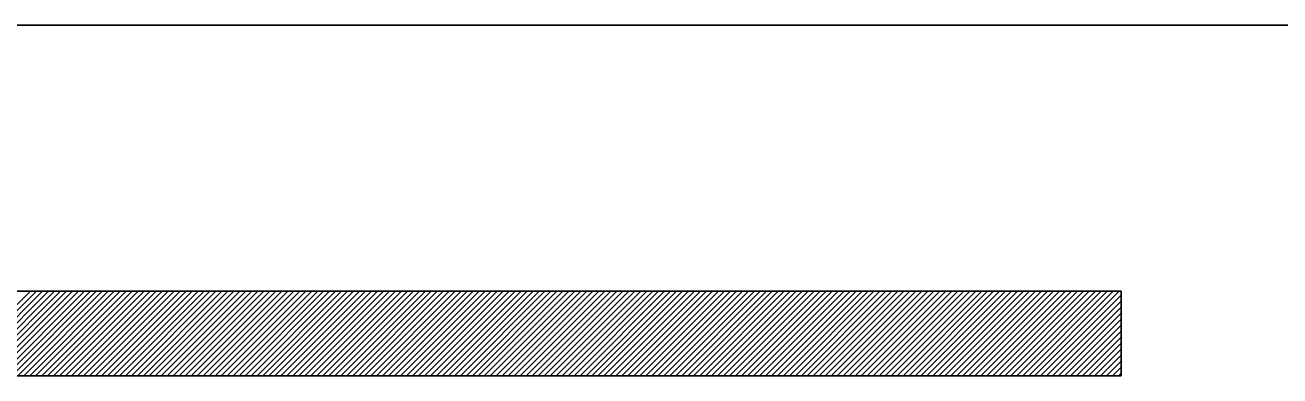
# Model space of a CAD drawing. Extents: x 519536 to 519949, y 326041 to 326519.
# Drawn here: x 519751.966 to 519754.933, y 326518.384 to 326519.212 of the extents above; entities that cross this region are included whole.
import ezdxf

# ---------------------------------------------------------------- set-up
doc = ezdxf.new("R2010")
doc.units = 0
doc.layers.add('RAMI_PLAN_####_TKST_#', color=7, linetype='Continuous')

msp = doc.modelspace()

# ---------------------------------------------------------------- linework, layer by layer
at = {"layer": 'RAMI_PLAN_####_TKST_#'}
for p, q in [((519535.5242, 326519.212), (519813.0897, 326519.212)), ((519724.8984, 326519.212), (519813.0897, 326519.212)), ((519754.5573, 326518.5837), (519743.4732, 326518.5837)), ((519751.779, 326518.3837), (519751.979, 326518.5837)), ((519751.7931, 326518.3837), (519751.9931, 326518.5837)), ((519751.8073, 326518.3837), (519752.0073, 326518.5837)), ((519751.8214, 326518.3837), (519752.0214, 326518.5837)), ((519751.8355, 326518.3837), (519752.0355, 326518.5837)), ((519751.8497, 326518.3837), (519752.0497, 326518.5837)), ((519751.8638, 326518.3837), (519752.0638, 326518.5837)), ((519751.878, 326518.3837), (519752.078, 326518.5837)), ((519751.8921, 326518.3837), (519752.0921, 326518.5837)), ((519751.9063, 326518.3837), (519752.1063, 326518.5837)), ((519751.9204, 326518.3837), (519752.1204, 326518.5837)), ((519751.9345, 326518.3837), (519752.1345, 326518.5837)), ((519751.9487, 326518.3837), (519752.1487, 326518.5837)), ((519751.9628, 326518.3837), (519752.1628, 326518.5837)), ((519751.977, 326518.3837), (519752.177, 326518.5837)), ((519751.9911, 326518.3837), (519752.1911, 326518.5837)), ((519752.0053, 326518.3837), (519752.2053, 326518.5837)), ((519752.0194, 326518.3837), (519752.2194, 326518.5837)), ((519752.0335, 326518.3837), (519752.2335, 326518.5837)), ((519752.0477, 326518.3837), (519752.2477, 326518.5837)), ((519752.0618, 326518.3837), (519752.2618, 326518.5837)), ((519752.076, 326518.3837), (519752.276, 326518.5837)), ((519752.0901, 326518.3837), (519752.2901, 326518.5837)), ((519752.1042, 326518.3837), (519752.3042, 326518.5837)), ((519752.1184, 326518.3837), (519752.3184, 326518.5837)), ((519752.1325, 326518.3837), (519752.3325, 326518.5837)), ((519752.1467, 326518.3837), (519752.3467, 326518.5837)), ((519752.1608, 326518.3837), (519752.3608, 326518.5837)), ((519752.175, 326518.3837), (519752.375, 326518.5837)), ((519752.1891, 326518.3837), (519752.3891, 326518.5837)), ((519752.2032, 326518.3837), (519752.4032, 326518.5837)), ((519752.2174, 326518.3837), (519752.4174, 326518.5837)), ((519752.2315, 326518.3837), (519752.4315, 326518.5837)), ((519752.2457, 326518.3837), (519752.4457, 326518.5837)), ((519752.2598, 326518.3837), (519752.4598, 326518.5837)), ((519752.274, 326518.3837), (519752.474, 326518.5837)), ((519752.2881, 326518.3837), (519752.4881, 326518.5837)), ((519752.3022, 326518.3837), (519752.5022, 326518.5837)), ((519752.3164, 326518.3837), (519752.5164, 326518.5837)), ((519752.3305, 326518.3837), (519752.5305, 326518.5837)), ((519752.3447, 326518.3837), (519752.5447, 326518.5837)), ((519752.3588, 326518.3837), (519752.5588, 326518.5837)), ((519752.3729, 326518.3837), (519752.5729, 326518.5837)), ((519752.3871, 326518.3837), (519752.5871, 326518.5837)), ((519752.4012, 326518.3837), (519752.6012, 326518.5837)), ((519752.4154, 326518.3837), (519752.6154, 326518.5837)), ((519752.4295, 326518.3837), (519752.6295, 326518.5837)), ((519752.4437, 326518.3837), (519752.6437, 326518.5837)), ((519752.4578, 326518.3837), (519752.6578, 326518.5837)), ((519752.4719, 326518.3837), (519752.6719, 326518.5837)), ((519752.4861, 326518.3837), (519752.6861, 326518.5837)), ((519752.5002, 326518.3837), (519752.7002, 326518.5837)), ((519752.5144, 326518.3837), (519752.7144, 326518.5837)), ((519752.5285, 326518.3837), (519752.7285, 326518.5837)), ((519752.5427, 326518.3837), (519752.7427, 326518.5837)), ((519752.5568, 326518.3837), (519752.7568, 326518.5837)), ((519752.5709, 326518.3837), (519752.7709, 326518.5837)), ((519752.5851, 326518.3837), (519752.7851, 326518.5837)), ((519752.5992, 326518.3837), (519752.7992, 326518.5837)), ((519752.6134, 326518.3837), (519752.8134, 326518.5837)), ((519752.6275, 326518.3837), (519752.8275, 326518.5837)), ((519752.6416, 326518.3837), (519752.8416, 326518.5837)), ((519752.6558, 326518.3837), (519752.8558, 326518.5837)), ((519752.6699, 326518.3837), (519752.8699, 326518.5837)), ((519752.6841, 326518.3837), (519752.8841, 326518.5837)), ((519752.6982, 326518.3837), (519752.8982, 326518.5837)), ((519752.7124, 326518.3837), (519752.9124, 326518.5837)), ((519752.7265, 326518.3837), (519752.9265, 326518.5837)), ((519752.7406, 326518.3837), (519752.9406, 326518.5837)), ((519752.7548, 326518.3837), (519752.9548, 326518.5837)), ((519752.7689, 326518.3837), (519752.9689, 326518.5837)), ((519752.7831, 326518.3837), (519752.9831, 326518.5837)), ((519752.7972, 326518.3837), (519752.9972, 326518.5837)), ((519752.8114, 326518.3837), (519753.0114, 326518.5837)), ((519752.8255, 326518.3837), (519753.0255, 326518.5837)), ((519752.8396, 326518.3837), (519753.0396, 326518.5837)), ((519752.8538, 326518.3837), (519753.0538, 326518.5837)), ((519752.8679, 326518.3837), (519753.0679, 326518.5837)), ((519752.8821, 326518.3837), (519753.0821, 326518.5837)), ((519752.8962, 326518.3837), (519753.0962, 326518.5837)), ((519752.9103, 326518.3837), (519753.1103, 326518.5837)), ((519752.9245, 326518.3837), (519753.1245, 326518.5837)), ((519752.9386, 326518.3837), (519753.1386, 326518.5837)), ((519752.9528, 326518.3837), (519753.1528, 326518.5837)), ((519752.9669, 326518.3837), (519753.1669, 326518.5837)), ((519752.9811, 326518.3837), (519753.1811, 326518.5837)), ((519752.9952, 326518.3837), (519753.1952, 326518.5837)), ((519753.0093, 326518.3837), (519753.2093, 326518.5837)), ((519753.0235, 326518.3837), (519753.2235, 326518.5837)), ((519753.0376, 326518.3837), (519753.2376, 326518.5837)), ((519753.0518, 326518.3837), (519753.2518, 326518.5837)), ((519753.0659, 326518.3837), (519753.2659, 326518.5837)), ((519753.0801, 326518.3837), (519753.2801, 326518.5837)), ((519753.0942, 326518.3837), (519753.2942, 326518.5837)), ((519753.1083, 326518.3837), (519753.3083, 326518.5837)), ((519753.1225, 326518.3837), (519753.3225, 326518.5837)), ((519753.1366, 326518.3837), (519753.3366, 326518.5837)), ((519753.1508, 326518.3837), (519753.3508, 326518.5837)), ((519753.1649, 326518.3837), (519753.3649, 326518.5837)), ((519753.179, 326518.3837), (519753.379, 326518.5837)), ((519753.1932, 326518.3837), (519753.3932, 326518.5837)), ((519753.2073, 326518.3837), (519753.4073, 326518.5837)), ((519753.2215, 326518.3837), (519753.4215, 326518.5837)), ((519753.2356, 326518.3837), (519753.4356, 326518.5837)), ((519753.2498, 326518.3837), (519753.4498, 326518.5837)), ((519753.2639, 326518.3837), (519753.4639, 326518.5837)), ((519753.278, 326518.3837), (519753.478, 326518.5837)), ((519753.2922, 326518.3837), (519753.4922, 326518.5837)), ((519753.3063, 326518.3837), (519753.5063, 326518.5837)), ((519753.3205, 326518.3837), (519753.5205, 326518.5837)), ((519753.3346, 326518.3837), (519753.5346, 326518.5837)), ((519753.3488, 326518.3837), (519753.5488, 326518.5837)), ((519753.3629, 326518.3837), (519753.5629, 326518.5837)), ((519753.377, 326518.3837), (519753.577, 326518.5837)), ((519753.3912, 326518.3837), (519753.5912, 326518.5837)), ((519753.4053, 326518.3837), (519753.6053, 326518.5837)), ((519753.4195, 326518.3837), (519753.6195, 326518.5837)), ((519753.4336, 326518.3837), (519753.6336, 326518.5837)), ((519753.4477, 326518.3837), (519753.6477, 326518.5837)), ((519753.4619, 326518.3837), (519753.6619, 326518.5837)), ((519753.476, 326518.3837), (519753.676, 326518.5837)), ((519753.4902, 326518.3837), (519753.6902, 326518.5837)), ((519753.5043, 326518.3837), (519753.7043, 326518.5837)), ((519753.5185, 326518.3837), (519753.7185, 326518.5837)), ((519753.5326, 326518.3837), (519753.7326, 326518.5837)), ((519753.5467, 326518.3837), (519753.7467, 326518.5837)), ((519753.5609, 326518.3837), (519753.7609, 326518.5837)), ((519753.575, 326518.3837), (519753.775, 326518.5837)), ((519753.5892, 326518.3837), (519753.7892, 326518.5837)), ((519753.6033, 326518.3837), (519753.8033, 326518.5837)), ((519753.6175, 326518.3837), (519753.8175, 326518.5837)), ((519753.6316, 326518.3837), (519753.8316, 326518.5837)), ((519753.6457, 326518.3837), (519753.8457, 326518.5837)), ((519753.6599, 326518.3837), (519753.8599, 326518.5837)), ((519753.674, 326518.3837), (519753.874, 326518.5837)), ((519753.6882, 326518.3837), (519753.8882, 326518.5837)), ((519753.7023, 326518.3837), (519753.9023, 326518.5837)), ((519753.7164, 326518.3837), (519753.9164, 326518.5837)), ((519753.7306, 326518.3837), (519753.9306, 326518.5837)), ((519753.7447, 326518.3837), (519753.9447, 326518.5837)), ((519753.7589, 326518.3837), (519753.9589, 326518.5837)), ((519753.773, 326518.3837), (519753.973, 326518.5837)), ((519753.7872, 326518.3837), (519753.9872, 326518.5837)), ((519753.8013, 326518.3837), (519754.0013, 326518.5837)), ((519753.8154, 326518.3837), (519754.0154, 326518.5837)), ((519753.8296, 326518.3837), (519754.0296, 326518.5837)), ((519753.8437, 326518.3837), (519754.0437, 326518.5837)), ((519753.8579, 326518.3837), (519754.0579, 326518.5837)), ((519753.872, 326518.3837), (519754.072, 326518.5837)), ((519753.8862, 326518.3837), (519754.0862, 326518.5837)), ((519753.9003, 326518.3837), (519754.1003, 326518.5837)), ((519753.9144, 326518.3837), (519754.1144, 326518.5837)), ((519753.9286, 326518.3837), (519754.1286, 326518.5837)), ((519753.9427, 326518.3837), (519754.1427, 326518.5837)), ((519753.9569, 326518.3837), (519754.1569, 326518.5837)), ((519753.971, 326518.3837), (519754.171, 326518.5837)), ((519753.9852, 326518.3837), (519754.1852, 326518.5837)), ((519753.9993, 326518.3837), (519754.1993, 326518.5837)), ((519754.0134, 326518.3837), (519754.2134, 326518.5837)), ((519754.0276, 326518.3837), (519754.2276, 326518.5837)), ((519754.0417, 326518.3837), (519754.2417, 326518.5837)), ((519754.0559, 326518.3837), (519754.2559, 326518.5837)), ((519754.07, 326518.3837), (519754.27, 326518.5837)), ((519754.0841, 326518.3837), (519754.2841, 326518.5837)), ((519754.0983, 326518.3837), (519754.2983, 326518.5837)), ((519754.1124, 326518.3837), (519754.3124, 326518.5837)), ((519754.1266, 326518.3837), (519754.3266, 326518.5837)), ((519754.1407, 326518.3837), (519754.3407, 326518.5837)), ((519754.1549, 326518.3837), (519754.3549, 326518.5837)), ((519754.169, 326518.3837), (519754.369, 326518.5837)), ((519754.1831, 326518.3837), (519754.3831, 326518.5837)), ((519754.1973, 326518.3837), (519754.3973, 326518.5837)), ((519754.2114, 326518.3837), (519754.4114, 326518.5837)), ((519754.2256, 326518.3837), (519754.4256, 326518.5837)), ((519754.2397, 326518.3837), (519754.4397, 326518.5837)), ((519754.2539, 326518.3837), (519754.4539, 326518.5837)), ((519754.268, 326518.3837), (519754.468, 326518.5837)), ((519754.2821, 326518.3837), (519754.4821, 326518.5837)), ((519754.2963, 326518.3837), (519754.4963, 326518.5837)), ((519754.3104, 326518.3837), (519754.5104, 326518.5837)), ((519754.3246, 326518.3837), (519754.5246, 326518.5837)), ((519754.3387, 326518.3837), (519754.5387, 326518.5837)), ((519754.3528, 326518.3837), (519754.5528, 326518.5837)), ((519754.367, 326518.3837), (519754.5573, 326518.574)), ((519754.3811, 326518.3837), (519754.5573, 326518.5598)), ((519754.5573, 326518.3837), (519754.5573, 326518.5837)), ((519754.5573, 326518.5837), (519754.5573, 326518.4837)), ((519754.3953, 326518.3837), (519754.5573, 326518.5457)), ((519754.4094, 326518.3837), (519754.5573, 326518.5316)), ((519754.4236, 326518.3837), (519754.5573, 326518.5174)), ((519754.4377, 326518.3837), (519754.5573, 326518.5033)), ((519754.4518, 326518.3837), (519754.5573, 326518.4891)), ((519754.466, 326518.3837), (519754.5573, 326518.475)), ((519754.4801, 326518.3837), (519754.5573, 326518.4609)), ((519754.4943, 326518.3837), (519754.5573, 326518.4467)), ((519754.5084, 326518.3837), (519754.5573, 326518.4326)), ((519754.5226, 326518.3837), (519754.5573, 326518.4184)), ((519754.5573, 326518.3837), (519751.3329, 326518.3837)), ((519754.5367, 326518.3837), (519754.5573, 326518.4043)), ((519754.5508, 326518.3837), (519754.5573, 326518.3901))]:
    msp.add_line(p, q, dxfattribs=at)

doc.saveas('drawing.dxf')
